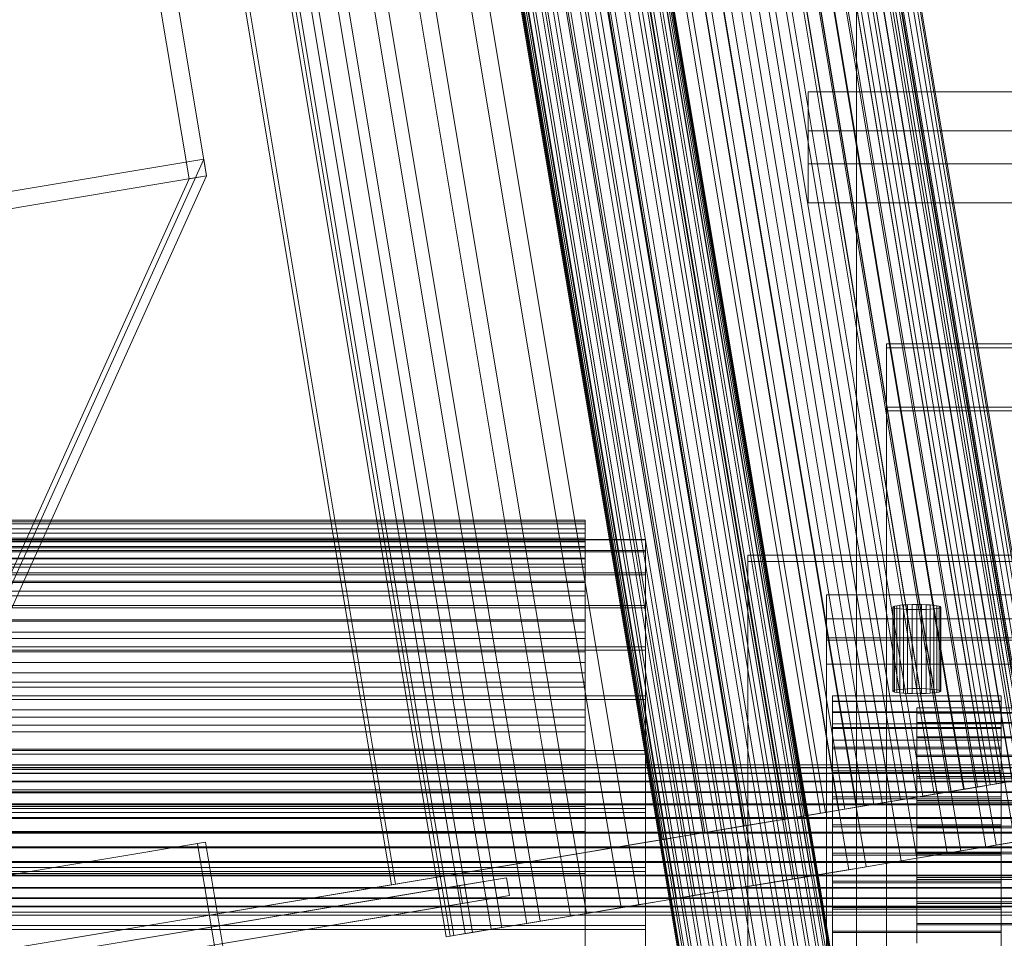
# Model space of a CAD drawing. Header units: millimetres. Extents: x -2233 to 61924, y -68080 to 6847.
# Tile 683 of 1056: x 27606 to 27769, y -16216 to -16064. Entities that reach past the tile are written whole.
import ezdxf

# ---------------------------------------------------------------- set-up
doc = ezdxf.new("R2010")
doc.units = ezdxf.units.MM
for name, color, linetype, lineweight in [('superior_C09', 7, 'Continuous', 0), ('superior_C09-C10', 7, 'Continuous', 0), ('superior_C10', 7, 'Continuous', 0)]:
    doc.layers.add(name, color=color, linetype=linetype, lineweight=lineweight)

msp = doc.modelspace()

# ---------------------------------------------------------------- linework, layer by layer
at = {"layer": 'superior_C09'}
for p, q in [((27745, -16381.628), (27745, -16003.716)), ((27745, -16004.972), (27745, -16382.884)), ((27737, -16087.987), (27737, -16076.053)), ((27737, -16076.053), (27787, -16076.053)), ((27737, -16076.053), (27737, -16082.544)), ((27787, -16082.544), (27737, -16082.544)), ((27737, -16082.544), (27737, -16094.478)), ((27787, -16087.987), (27737, -16087.987)), ((27737, -16087.987), (27737, -16094.478)), ((27737, -16094.478), (27787, -16094.478)), ((27750, -18157.053), (27750, -16117.822)), ((27750, -16117.822), (27775, -16117.822)), ((27750, -16117.822), (27750, -16118.451)), ((27775, -16118.451), (27750, -16118.451)), ((27750, -16118.451), (27750, -18157.681)), ((27750, -18167.522), (27750, -16128.291)), ((27750, -16128.291), (27775, -16128.291)), ((27750, -16128.291), (27750, -16128.919)), ((27775, -16128.919), (27750, -16128.919)), ((27750, -16128.919), (27750, -18168.15)), ((27700, -16147.018), (27300, -16147.018)), ((27700, -16147.291), (27300, -16147.291)), ((27700, -16150.017), (27700, -16147.018)), ((27700, -16147.018), (27700, -16147.651)), ((27700, -16147.291), (27700, -16147.018)), ((27700, -16150.275), (27700, -16147.291)), ((27700, -16148.466), (27700, -16147.291)), ((27700, -16147.651), (27300, -16147.651)), ((27700, -16148.466), (27300, -16148.466)), ((27700, -16150.614), (27700, -16147.651)), ((27700, -16147.651), (27700, -16149.18)), ((27700, -16151.383), (27700, -16148.466)), ((27700, -16150.523), (27700, -16148.466)), ((27710, -16150.209), (27290, -16150.209)), ((27290, -16150.275), (27710, -16150.275)), ((27700, -16149.18), (27300, -16149.18)), ((27300, -16150.017), (27700, -16150.017)), ((27300, -16150.275), (27700, -16150.275)), ((27700, -16150.523), (27300, -16150.523)), ((27300, -16150.614), (27700, -16150.614)), ((27700, -16152.057), (27700, -16149.18)), ((27700, -16149.18), (27700, -16151.579)), ((27700, -16150.614), (27700, -16150.017)), ((27700, -16150.017), (27700, -16150.275)), ((27700, -16150.275), (27700, -16151.383)), ((27700, -16153.324), (27700, -16150.523)), ((27700, -16153.427), (27700, -16150.523)), ((27700, -16152.057), (27700, -16150.614)), ((27710, -16150.209), (27710, -16152.057)), ((27710, -16150.275), (27710, -16150.209)), ((27710, -16152.251), (27710, -16150.275)), ((27710, -16152.057), (27290, -16152.057)), ((27710, -16152.251), (27290, -16152.251)), ((27300, -16151.383), (27700, -16151.383)), ((27700, -16151.579), (27300, -16151.579)), ((27300, -16152.057), (27700, -16152.057)), ((27700, -16151.383), (27700, -16153.324)), ((27700, -16154.32), (27700, -16151.579)), ((27700, -16151.579), (27700, -16154.806)), ((27700, -16154.32), (27700, -16152.057)), ((27710, -16152.057), (27710, -16155.747)), ((27710, -16156.063), (27710, -16152.251)), ((27300, -16153.324), (27700, -16153.324)), ((27700, -16153.427), (27300, -16153.427)), ((27700, -16153.324), (27700, -16156.063)), ((27700, -16156.063), (27700, -16153.427)), ((27700, -16157.127), (27700, -16153.427)), ((27727, -16242.345), (27727, -16152.84)), ((27727, -16152.84), (27783, -16152.84)), ((27727, -16152.84), (27727, -16153.886)), ((27783, -16153.886), (27727, -16153.886)), ((27727, -16153.886), (27727, -16243.392)), ((27300, -16154.32), (27700, -16154.32)), ((27700, -16154.806), (27300, -16154.806)), ((27700, -16157.364), (27700, -16154.32)), ((27700, -16157.364), (27700, -16154.806)), ((27700, -16154.806), (27700, -16158.806)), ((27710, -16155.747), (27290, -16155.747)), ((27710, -16156.063), (27290, -16156.063)), ((27300, -16156.063), (27700, -16156.063)), ((27700, -16157.127), (27300, -16157.127)), ((27700, -16156.063), (27700, -16159.554)), ((27700, -16159.554), (27700, -16157.127)), ((27700, -16161.561), (27700, -16157.127)), ((27710, -16155.747), (27710, -16161.138)), ((27710, -16161.563), (27710, -16156.063)), ((27300, -16157.364), (27700, -16157.364)), ((27700, -16158.806), (27300, -16158.806)), ((27700, -16161.138), (27700, -16157.364)), ((27700, -16161.138), (27700, -16158.806)), ((27700, -16158.806), (27700, -16163.511)), ((27300, -16159.554), (27700, -16159.554)), ((27700, -16159.554), (27700, -16163.737)), ((27740, -16163.36), (27740, -16159.382)), ((27740, -16159.382), (27840, -16159.382)), ((27740, -16159.382), (27740, -16166.92)), ((27710, -16161.138), (27290, -16161.138)), ((27710, -16161.563), (27290, -16161.563)), ((27300, -16161.138), (27700, -16161.138)), ((27700, -16161.561), (27300, -16161.561)), ((27700, -16165.577), (27700, -16161.138)), ((27700, -16163.737), (27700, -16161.561)), ((27700, -16166.652), (27700, -16161.561)), ((27710, -16161.138), (27710, -16168.022)), ((27710, -16168.54), (27710, -16161.563)), ((27751.077, -16161.342), (27751, -16161.424)), ((27751, -16161.424), (27751.077, -16161.505)), ((27751, -16161.424), (27751, -16175.347)), ((27751.304, -16161.263), (27751.077, -16161.342)), ((27751.077, -16175.265), (27751.077, -16161.342)), ((27751.077, -16161.505), (27751.304, -16161.584)), ((27751.077, -16175.428), (27751.077, -16161.505)), ((27751.674, -16161.191), (27751.304, -16161.263)), ((27751.304, -16175.186), (27751.304, -16161.263)), ((27751.304, -16161.584), (27751.674, -16161.656)), ((27751.304, -16175.507), (27751.304, -16161.584)), ((27752.172, -16161.128), (27751.674, -16161.191)), ((27751.674, -16175.114), (27751.674, -16161.191)), ((27751.674, -16161.656), (27752.172, -16161.72)), ((27751.674, -16175.579), (27751.674, -16161.656)), ((27752.778, -16161.075), (27752.172, -16161.128)), ((27752.172, -16175.051), (27752.172, -16161.128)), ((27752.172, -16161.72), (27752.778, -16161.772)), ((27752.172, -16175.643), (27752.172, -16161.72)), ((27753.469, -16161.037), (27752.778, -16161.075)), ((27752.778, -16174.999), (27752.778, -16161.075)), ((27752.778, -16161.772), (27753.469, -16161.811)), ((27752.778, -16175.695), (27752.778, -16161.772)), ((27754.22, -16161.013), (27753.469, -16161.037)), ((27753.469, -16174.96), (27753.469, -16161.037)), ((27753.469, -16161.811), (27754.22, -16161.834)), ((27753.469, -16175.734), (27753.469, -16161.811)), ((27755, -16161.005), (27754.22, -16161.013)), ((27754.22, -16174.936), (27754.22, -16161.013)), ((27754.22, -16161.834), (27755, -16161.842)), ((27754.22, -16175.757), (27754.22, -16161.834)), ((27755.78, -16161.013), (27755, -16161.005)), ((27755, -16174.928), (27755, -16161.005)), ((27755, -16161.842), (27755.78, -16161.834)), ((27755, -16175.765), (27755, -16161.842)), ((27756.531, -16161.037), (27755.78, -16161.013)), ((27755.78, -16174.936), (27755.78, -16161.013)), ((27755.78, -16161.834), (27756.531, -16161.811)), ((27755.78, -16175.757), (27755.78, -16161.834)), ((27757.222, -16161.075), (27756.531, -16161.037)), ((27756.531, -16174.96), (27756.531, -16161.037)), ((27756.531, -16161.811), (27757.222, -16161.772)), ((27756.531, -16175.734), (27756.531, -16161.811)), ((27757.828, -16161.128), (27757.222, -16161.075)), ((27757.222, -16174.999), (27757.222, -16161.075)), ((27757.222, -16161.772), (27757.828, -16161.72)), ((27757.222, -16175.695), (27757.222, -16161.772)), ((27758.326, -16161.191), (27757.828, -16161.128)), ((27757.828, -16175.051), (27757.828, -16161.128)), ((27757.828, -16161.72), (27758.326, -16161.656)), ((27757.828, -16175.643), (27757.828, -16161.72)), ((27758.696, -16161.263), (27758.326, -16161.191)), ((27758.326, -16175.114), (27758.326, -16161.191)), ((27758.326, -16161.656), (27758.696, -16161.584)), ((27758.326, -16175.579), (27758.326, -16161.656)), ((27758.923, -16161.342), (27758.696, -16161.263)), ((27758.696, -16175.186), (27758.696, -16161.263)), ((27758.696, -16161.584), (27758.923, -16161.505)), ((27758.696, -16175.507), (27758.696, -16161.584)), ((27759, -16161.424), (27758.923, -16161.342)), ((27758.923, -16175.265), (27758.923, -16161.342)), ((27758.923, -16161.505), (27759, -16161.424)), ((27758.923, -16175.428), (27758.923, -16161.505)), ((27759, -16175.347), (27759, -16161.424)), ((27700, -16163.511), (27300, -16163.511)), ((27300, -16163.737), (27700, -16163.737)), ((27700, -16165.577), (27700, -16163.511)), ((27700, -16163.511), (27700, -16168.841)), ((27700, -16163.737), (27700, -16168.54)), ((27840, -16163.36), (27740, -16163.36)), ((27740, -16163.36), (27740, -16170.898)), ((27300, -16165.577), (27700, -16165.577)), ((27700, -16166.652), (27300, -16166.652)), ((27700, -16170.604), (27700, -16165.577)), ((27700, -16168.54), (27700, -16166.652)), ((27700, -16172.315), (27700, -16166.652)), ((27740, -16246.061), (27740, -16166.501)), ((27740, -16166.501), (27840, -16166.501)), ((27740, -16166.501), (27740, -16166.92)), ((27840, -16166.92), (27740, -16166.92)), ((27740, -16166.92), (27740, -16170.898)), ((27740, -16166.92), (27740, -16246.48)), ((27710, -16168.022), (27290, -16168.022)), ((27710, -16168.54), (27290, -16168.54)), ((27300, -16168.54), (27700, -16168.54)), ((27700, -16168.54), (27700, -16173.882)), ((27710, -16168.022), (27710, -16176.135)), ((27710, -16176.726), (27710, -16168.54)), ((27700, -16168.841), (27300, -16168.841)), ((27700, -16170.604), (27700, -16168.841)), ((27700, -16168.841), (27700, -16174.703)), ((27300, -16170.604), (27700, -16170.604)), ((27700, -16176.135), (27700, -16170.604)), ((27740, -16170.898), (27840, -16170.898)), ((27700, -16172.315), (27300, -16172.315)), ((27700, -16173.882), (27700, -16172.315)), ((27700, -16178.451), (27700, -16172.315)), ((27300, -16173.882), (27700, -16173.882)), ((27700, -16174.703), (27300, -16174.703)), ((27700, -16173.882), (27700, -16179.67)), ((27700, -16176.135), (27700, -16174.703)), ((27700, -16174.703), (27700, -16180.999)), ((27751.304, -16175.186), (27751.674, -16175.114)), ((27751.674, -16175.114), (27752.172, -16175.051)), ((27752.172, -16175.051), (27752.778, -16174.999)), ((27752.778, -16174.999), (27753.469, -16174.96)), ((27753.469, -16174.96), (27754.22, -16174.936)), ((27754.22, -16174.936), (27755, -16174.928)), ((27755, -16174.928), (27755.78, -16174.936)), ((27755.78, -16174.936), (27756.531, -16174.96)), ((27756.531, -16174.96), (27757.222, -16174.999)), ((27757.222, -16174.999), (27757.828, -16175.051)), ((27757.828, -16175.051), (27758.326, -16175.114)), ((27758.326, -16175.114), (27758.696, -16175.186)), ((27710, -16176.135), (27290, -16176.135)), ((27710, -16176.726), (27290, -16176.726)), ((27300, -16176.135), (27700, -16176.135)), ((27700, -16182.074), (27700, -16176.135)), ((27710, -16176.135), (27710, -16185.165)), ((27710, -16185.807), (27710, -16176.726)), ((27741, -16176.987), (27741, -16176.1)), ((27741, -16176.1), (27741, -16176.132)), ((27769, -16176.1), (27741, -16176.1)), ((27741, -16176.132), (27741, -16177.081)), ((27741, -16176.132), (27769, -16176.132)), ((27751, -16175.347), (27751.077, -16175.265)), ((27751.077, -16175.428), (27751, -16175.347)), ((27751.077, -16175.265), (27751.304, -16175.186)), ((27751.304, -16175.507), (27751.077, -16175.428)), ((27751.674, -16175.579), (27751.304, -16175.507)), ((27752.172, -16175.643), (27751.674, -16175.579)), ((27752.778, -16175.695), (27752.172, -16175.643)), ((27753.469, -16175.734), (27752.778, -16175.695)), ((27754.22, -16175.757), (27753.469, -16175.734)), ((27755, -16175.765), (27754.22, -16175.757)), ((27755.78, -16175.757), (27755, -16175.765)), ((27756.531, -16175.734), (27755.78, -16175.757)), ((27757.222, -16175.695), (27756.531, -16175.734)), ((27757.828, -16175.643), (27757.222, -16175.695)), ((27758.326, -16175.579), (27757.828, -16175.643)), ((27758.696, -16175.507), (27758.326, -16175.579)), ((27758.696, -16175.186), (27758.923, -16175.265)), ((27758.923, -16175.428), (27758.696, -16175.507)), ((27758.923, -16175.265), (27759, -16175.347)), ((27759, -16175.347), (27758.923, -16175.428)), ((27769, -16176.1), (27769, -16176.987)), ((27769, -16176.132), (27769, -16176.1)), ((27769, -16177.081), (27769, -16176.132)), ((27741, -16178.759), (27741, -16176.987)), ((27769, -16176.987), (27741, -16176.987)), ((27741, -16177.081), (27741, -16178.91)), ((27769, -16177.081), (27741, -16177.081)), ((27755, -16178.905), (27755, -16178.092)), ((27755, -16178.092), (27755, -16178.121)), ((27835, -16178.092), (27755, -16178.092)), ((27755, -16178.121), (27755, -16178.991)), ((27755, -16178.121), (27835, -16178.121)), ((27769, -16176.987), (27769, -16178.759)), ((27769, -16178.91), (27769, -16177.081)), ((27700, -16178.451), (27300, -16178.451)), ((27300, -16179.67), (27700, -16179.67)), ((27700, -16179.67), (27700, -16178.451)), ((27700, -16184.955), (27700, -16178.451)), ((27700, -16179.67), (27700, -16185.807)), ((27741, -16181.346), (27741, -16178.759)), ((27769, -16178.759), (27741, -16178.759)), ((27741, -16178.91), (27741, -16181.55)), ((27769, -16178.91), (27741, -16178.91)), ((27755, -16180.529), (27755, -16178.905)), ((27835, -16178.905), (27755, -16178.905)), ((27755, -16178.991), (27755, -16180.668)), ((27835, -16178.991), (27755, -16178.991)), ((27769, -16178.759), (27769, -16181.346)), ((27769, -16181.55), (27769, -16178.91)), ((27700, -16180.999), (27300, -16180.999)), ((27700, -16182.074), (27700, -16180.999)), ((27700, -16180.999), (27700, -16187.619)), ((27741, -16216.54), (27741, -16180.738)), ((27741, -16180.738), (27769, -16180.738)), ((27741, -16180.738), (27741, -16183.46)), ((27741, -16184.651), (27741, -16181.346)), ((27769, -16181.346), (27741, -16181.346)), ((27741, -16181.55), (27741, -16184.899)), ((27769, -16181.55), (27741, -16181.55)), ((27755, -16182.901), (27755, -16180.529)), ((27835, -16180.529), (27755, -16180.529)), ((27755, -16180.668), (27755, -16183.088)), ((27835, -16180.668), (27755, -16180.668)), ((27769, -16180.738), (27769, -16216.54)), ((27769, -16180.738), (27769, -16183.46)), ((27769, -16181.346), (27769, -16184.651)), ((27769, -16184.899), (27769, -16181.55)), ((27300, -16182.074), (27700, -16182.074)), ((27700, -16188.32), (27700, -16182.074)), ((27755, -16185.93), (27755, -16182.901)), ((27835, -16182.901), (27755, -16182.901)), ((27755, -16183.088), (27755, -16186.158)), ((27835, -16183.088), (27755, -16183.088)), ((27700, -16184.955), (27300, -16184.955)), ((27700, -16185.807), (27700, -16184.955)), ((27700, -16191.717), (27700, -16184.955)), ((27769, -16183.46), (27741, -16183.46)), ((27741, -16183.46), (27741, -16219.262)), ((27741, -16188.545), (27741, -16184.651)), ((27769, -16184.651), (27741, -16184.651)), ((27741, -16184.899), (27741, -16188.829)), ((27769, -16184.899), (27741, -16184.899)), ((27769, -16219.262), (27769, -16183.46)), ((27769, -16184.651), (27769, -16188.545)), ((27769, -16188.829), (27769, -16184.899)), ((27710, -16185.165), (27290, -16185.165)), ((27710, -16185.807), (27290, -16185.807)), ((27300, -16185.807), (27700, -16185.807)), ((27700, -16185.807), (27700, -16192.186)), ((27710, -16185.165), (27710, -16194.766)), ((27710, -16195.433), (27710, -16185.807)), ((27755, -16189.499), (27755, -16185.93)), ((27835, -16185.93), (27755, -16185.93)), ((27755, -16186.158), (27755, -16189.76)), ((27835, -16186.158), (27755, -16186.158)), ((27805, -16187.552), (27195, -16187.552)), ((27195, -16187.569), (27805, -16187.569)), ((27805, -16188.014), (27195, -16188.014)), ((27805, -16188.063), (27195, -16188.063)), ((27700, -16187.619), (27300, -16187.619)), ((27700, -16188.32), (27700, -16187.619)), ((27700, -16187.619), (27700, -16194.452)), ((27805, -16188.937), (27195, -16188.937)), ((27805, -16189.016), (27195, -16189.016)), ((27300, -16188.32), (27700, -16188.32)), ((27700, -16194.766), (27700, -16188.32)), ((27741, -16192.879), (27741, -16188.545)), ((27769, -16188.545), (27741, -16188.545)), ((27741, -16188.829), (27741, -16193.187)), ((27769, -16188.829), (27741, -16188.829)), ((27755, -16193.473), (27755, -16189.499)), ((27835, -16189.499), (27755, -16189.499)), ((27755, -16189.76), (27755, -16193.755)), ((27835, -16189.76), (27755, -16189.76)), ((27769, -16188.545), (27769, -16192.879)), ((27769, -16193.187), (27769, -16188.829)), ((27805, -16190.284), (27195, -16190.284)), ((27805, -16190.391), (27195, -16190.391)), ((27805, -16192.006), (27195, -16192.006)), ((27805, -16192.135), (27195, -16192.135)), ((27700, -16191.717), (27300, -16191.717)), ((27300, -16192.186), (27700, -16192.186)), ((27700, -16192.186), (27700, -16191.717)), ((27700, -16198.621), (27700, -16191.717)), ((27700, -16192.186), (27700, -16198.699)), ((27741, -16197.488), (27741, -16192.879)), ((27769, -16192.879), (27741, -16192.879)), ((27769, -16192.879), (27769, -16197.488)), ((27805, -16194.034), (27195, -16194.034)), ((27805, -16194.182), (27195, -16194.182)), ((27300, -16194.452), (27700, -16194.452)), ((27700, -16194.452), (27700, -18094.452)), ((27700, -16194.452), (27700, -16194.766)), ((27741, -16193.187), (27741, -16197.808)), ((27769, -16193.187), (27741, -16193.187)), ((27755, -16197.697), (27755, -16193.473)), ((27835, -16193.473), (27755, -16193.473)), ((27755, -16193.755), (27755, -16197.99)), ((27835, -16193.755), (27755, -16193.755)), ((27769, -16197.808), (27769, -16193.187)), ((27805, -16196.291), (27195, -16196.291)), ((27710, -16194.766), (27290, -16194.766)), ((27710, -16195.433), (27290, -16195.433)), ((27700, -16194.766), (27300, -16194.766)), ((27700, -18094.766), (27700, -16194.766)), ((27710, -16194.766), (27710, -16204.567)), ((27710, -16205.234), (27710, -16195.433)), ((27805, -16196.452), (27195, -16196.452)), ((27741, -16202.192), (27741, -16197.488)), ((27769, -16197.488), (27741, -16197.488)), ((27741, -16197.808), (27741, -16202.512)), ((27769, -16197.808), (27741, -16197.808)), ((27755, -16202.01), (27755, -16197.697)), ((27835, -16197.697), (27755, -16197.697)), ((27755, -16197.99), (27755, -16202.303)), ((27835, -16197.99), (27755, -16197.99)), ((27769, -16197.488), (27769, -16202.192)), ((27769, -16202.512), (27769, -16197.808)), ((27805, -16198.691), (27195, -16198.691)), ((27805, -16198.858), (27195, -16198.858)), ((27700, -16198.621), (27300, -16198.621)), ((27300, -16198.699), (27700, -16198.699)), ((27700, -16198.699), (27700, -16198.621)), ((27700, -16205.548), (27700, -16198.621)), ((27700, -16198.699), (27700, -16205.234)), ((27805, -16201.142), (27195, -16201.142)), ((27805, -16201.309), (27195, -16201.309)), ((27741, -16206.813), (27741, -16202.192)), ((27769, -16202.192), (27741, -16202.192)), ((27741, -16202.512), (27741, -16207.121)), ((27769, -16202.512), (27741, -16202.512)), ((27755, -16206.245), (27755, -16202.01)), ((27835, -16202.01), (27755, -16202.01)), ((27755, -16202.303), (27755, -16206.527)), ((27835, -16202.303), (27755, -16202.303)), ((27769, -16202.192), (27769, -16206.813)), ((27769, -16207.121), (27769, -16202.512)), ((27805, -16203.548), (27195, -16203.548)), ((27805, -16203.709), (27195, -16203.709)), ((27805, -16205.818), (27195, -16205.818)), ((27805, -16205.966), (27195, -16205.966)), ((27710, -16204.567), (27290, -16204.567)), ((27710, -16205.234), (27290, -16205.234)), ((27300, -16205.234), (27700, -16205.234)), ((27700, -16205.548), (27300, -16205.548)), ((27700, -16205.234), (27700, -18105.234)), ((27700, -16205.234), (27700, -16205.548)), ((27700, -18105.548), (27700, -16205.548)), ((27710, -16204.567), (27710, -16214.193)), ((27710, -16214.835), (27710, -16205.234)), ((27741, -16211.171), (27741, -16206.813)), ((27769, -16206.813), (27741, -16206.813)), ((27741, -16207.121), (27741, -16211.455)), ((27769, -16207.121), (27741, -16207.121)), ((27755, -16210.24), (27755, -16206.245)), ((27835, -16206.245), (27755, -16206.245)), ((27755, -16206.527), (27755, -16210.501)), ((27835, -16206.527), (27755, -16206.527)), ((27769, -16206.813), (27769, -16211.171)), ((27769, -16211.455), (27769, -16207.121)), ((27805, -16207.865), (27195, -16207.865)), ((27805, -16207.994), (27195, -16207.994)), ((27805, -16209.609), (27195, -16209.609)), ((27805, -16209.716), (27195, -16209.716)), ((27805, -16210.984), (27195, -16210.984)), ((27805, -16211.063), (27195, -16211.063)), ((27755, -16213.842), (27755, -16210.24)), ((27835, -16210.24), (27755, -16210.24)), ((27755, -16210.501), (27755, -16214.07)), ((27835, -16210.501), (27755, -16210.501)), ((27805, -16211.937), (27195, -16211.937)), ((27805, -16211.986), (27195, -16211.986)), ((27805, -16212.431), (27195, -16212.431)), ((27805, -16212.448), (27195, -16212.448)), ((27741, -16215.101), (27741, -16211.171)), ((27769, -16211.171), (27741, -16211.171)), ((27741, -16211.455), (27741, -16215.349)), ((27769, -16211.455), (27741, -16211.455)), ((27769, -16211.171), (27769, -16215.101)), ((27769, -16215.349), (27769, -16211.455)), ((27710, -16214.193), (27290, -16214.193)), ((27710, -16214.193), (27710, -16223.274)), ((27755, -16216.912), (27755, -16213.842)), ((27835, -16213.842), (27755, -16213.842)), ((27755, -16214.07), (27755, -16217.099)), ((27835, -16214.07), (27755, -16214.07)), ((27710, -16214.835), (27290, -16214.835)), ((27710, -16223.865), (27710, -16214.835)), ((27741, -16218.45), (27741, -16215.101)), ((27769, -16215.101), (27741, -16215.101)), ((27741, -16215.349), (27741, -16218.654)), ((27769, -16215.349), (27741, -16215.349)), ((27769, -16215.101), (27769, -16218.45)), ((27769, -16218.654), (27769, -16215.349))]:
    msp.add_line(p, q, dxfattribs=at)
at = {"layer": 'superior_C09-C10'}
for p, q in [((27634.381, -16090.489), (27616.297, -15981.986)), ((27619.189, -15981.503), (27637.273, -16090.007)), ((27380.347, -16129.969), (27636.81, -16087.225)), ((27636.81, -16087.225), (27596.733, -16175.869)), ((27637.273, -16090.007), (27636.81, -16087.225)), ((27637.273, -16090.007), (27380.811, -16132.751)), ((27597.196, -16178.651), (27637.273, -16090.007)), ((27634.381, -16090.489), (27637.273, -16090.007)), ((27594.304, -16179.133), (27634.381, -16090.489))]:
    msp.add_line(p, q, dxfattribs=at)
at = {"layer": 'superior_C10'}
for p, q in [((27670.088, -15796.468), (27753.932, -16299.529)), ((27670.242, -15796.442), (27754.086, -16299.503)), ((27670.402, -15796.416), (27754.245, -16299.477)), ((27660.095, -15798.133), (27743.939, -16301.194)), ((27660.87, -15798.004), (27744.713, -16301.065)), ((27662.43, -15797.744), (27746.273, -16300.805)), ((27663.159, -15797.623), (27747.002, -16300.684)), ((27664.597, -15797.383), (27748.44, -16300.444)), ((27665.253, -15797.274), (27749.097, -16300.335)), ((27666.513, -15797.064), (27750.357, -16300.125)), ((27667.071, -15796.971), (27750.915, -16300.032)), ((27668.106, -15796.798), (27751.949, -16299.859)), ((27668.544, -15796.725), (27752.388, -16299.786)), ((27669.313, -15796.597), (27753.156, -16299.658)), ((27669.615, -15796.547), (27753.458, -16299.608)), ((27650.903, -15799.665), (27734.747, -16302.726)), ((27651.56, -15799.556), (27735.403, -16302.617)), ((27652.998, -15799.316), (27736.841, -16302.377)), ((27653.727, -15799.195), (27737.57, -16302.256)), ((27655.287, -15798.935), (27739.13, -16301.996)), ((27656.061, -15798.806), (27739.905, -16301.867)), ((27657.683, -15798.535), (27741.527, -16301.596)), ((27658.473, -15798.404), (27742.317, -16301.465)), ((27645.755, -15800.523), (27729.598, -16303.584)), ((27645.914, -15800.497), (27729.758, -16303.558)), ((27729.912, -16303.532), (27646.068, -15800.471)), ((27646.542, -15800.392), (27730.385, -16303.453)), ((27646.844, -15800.342), (27730.687, -16303.403)), ((27647.612, -15800.214), (27731.456, -16303.275)), ((27648.051, -15800.141), (27731.894, -16303.202)), ((27649.085, -15799.968), (27732.929, -16303.029)), ((27649.643, -15799.875), (27733.487, -16302.936)), ((27719.843, -15884.486), (27772.45, -16200.132)), ((27721.735, -15884.17), (27774.343, -16199.816)), ((27722.351, -15884.068), (27774.959, -16199.714)), ((27722.991, -15883.961), (27775.598, -16199.607)), ((27709.669, -15886.181), (27762.277, -16201.828)), ((27713.806, -15885.492), (27766.413, -16201.138)), ((27715.56, -15885.2), (27768.168, -16200.846)), ((27718.634, -15884.687), (27771.242, -16200.333)), ((27699.77, -15887.831), (27752.377, -16203.477)), ((27702.396, -15887.394), (27755.003, -16203.04)), ((27707.436, -15886.554), (27760.044, -16202.2)), ((27691.101, -15889.276), (27743.709, -16204.922)), ((27694.019, -15888.79), (27746.627, -16204.436)), ((27681.764, -15890.832), (27734.372, -16206.478)), ((27684.862, -15890.316), (27737.469, -16205.962)), ((27672.117, -15892.44), (27724.725, -16208.086)), ((27675.275, -15891.914), (27727.883, -16207.56)), ((27662.531, -15894.038), (27715.138, -16209.684)), ((27665.628, -15893.522), (27718.236, -16209.168)), ((27721.463, -15894.354), (27770.783, -16190.272)), ((27770.831, -16190.264), (27721.511, -15894.346)), ((27771.846, -16190.095), (27722.526, -15894.177)), ((27722.944, -15894.107), (27772.264, -16190.025)), ((27772.699, -16189.953), (27723.379, -15894.034)), ((27773.315, -16189.85), (27723.995, -15893.932)), ((27724.281, -15893.884), (27773.601, -16189.802)), ((27773.745, -16189.778), (27724.426, -15893.86)), ((27773.952, -16189.744), (27724.632, -15893.826)), ((27725.357, -15893.705), (27774.677, -16189.623)), ((27726.262, -15893.554), (27775.581, -16189.472)), ((27726.915, -15893.445), (27776.234, -16189.363)), ((27727.371, -15893.369), (27776.691, -16189.287)), ((27727.59, -15893.333), (27776.91, -16189.251)), ((27653.373, -15895.564), (27705.981, -16211.21)), ((27656.291, -15895.078), (27708.899, -16210.724)), ((27711.051, -15896.089), (27760.37, -16192.007)), ((27760.68, -16191.956), (27711.361, -15896.038)), ((27762.762, -16191.609), (27713.443, -15895.69)), ((27713.522, -15895.677), (27762.841, -16191.595)), ((27764.769, -16191.274), (27715.45, -15895.356)), ((27715.729, -15895.309), (27765.049, -16191.228)), ((27766.524, -16190.982), (27717.204, -15895.064)), ((27717.856, -15894.955), (27767.176, -16190.873)), ((27768.172, -16190.707), (27718.853, -15894.789)), ((27719.716, -15894.645), (27769.036, -16190.563)), ((27769.569, -16190.474), (27720.249, -15894.556)), ((27644.997, -15896.96), (27697.604, -16212.606)), ((27647.623, -15896.523), (27700.23, -16212.169)), ((27750.733, -16193.613), (27701.414, -15897.695)), ((27702.978, -15897.435), (27752.298, -16193.353)), ((27753.359, -16193.176), (27704.04, -15897.258)), ((27705.762, -15896.971), (27755.081, -16192.889)), ((27755.975, -16192.74), (27706.655, -15896.822)), ((27708.534, -15896.509), (27757.854, -16192.427)), ((27758.349, -16192.344), (27709.029, -15896.426)), ((27631.832, -15899.154), (27684.44, -16214.8)), ((27633.587, -15898.862), (27686.194, -16214.508)), ((27637.723, -15898.172), (27690.331, -16213.819)), ((27639.956, -15897.8), (27692.564, -16213.446)), ((27742, -16195.069), (27692.681, -15899.151)), ((27693.721, -15898.977), (27743.041, -16194.896)), ((27745.046, -16194.561), (27695.726, -15898.643)), ((27696.949, -15898.439), (27746.269, -16194.358)), ((27747.878, -16194.089), (27698.559, -15898.171)), ((27699.952, -15897.939), (27749.272, -16193.857)), ((27624.402, -15900.393), (27677.009, -16216.039)), ((27625.041, -15900.286), (27677.649, -16215.932)), ((27678.265, -16215.83), (27625.657, -15900.184)), ((27627.55, -15899.868), (27680.157, -16215.514)), ((27628.758, -15899.667), (27681.366, -16215.313)), ((27732.728, -16196.614), (27683.408, -15900.696)), ((27683.892, -15900.616), (27733.212, -16196.534)), ((27686.506, -15900.18), (27735.825, -16196.098)), ((27736.495, -16195.987), (27687.176, -15900.068)), ((27739.01, -16195.567), (27689.69, -15899.649)), ((27690.551, -15899.506), (27739.871, -16195.424)), ((27726.308, -16197.684), (27676.989, -15901.766)), ((27677.087, -15901.75), (27726.407, -16197.668)), ((27663.505, -15904.013), (27712.824, -16199.932)), ((27713.494, -16199.82), (27664.175, -15903.902)), ((27670.253, -15902.889), (27719.572, -16198.807)), ((27719.86, -16198.759), (27670.54, -15902.841)), ((27618.581, -15911.501), (27667.901, -16207.419)), ((27668.571, -16207.307), (27619.251, -15911.389)), ((27760.37, -16192.007), (27765.049, -16191.228)), ((27760.68, -16191.956), (27764.769, -16191.274)), ((27766.524, -16190.982), (27762.762, -16191.609)), ((27765.049, -16191.228), (27762.762, -16191.609)), ((27767.176, -16190.873), (27762.841, -16191.595)), ((27764.769, -16191.274), (27768.172, -16190.707)), ((27767.176, -16190.873), (27764.769, -16191.274)), ((27765.049, -16191.228), (27769.036, -16190.563)), ((27769.569, -16190.474), (27766.524, -16190.982)), ((27769.036, -16190.563), (27766.524, -16190.982)), ((27770.783, -16190.272), (27767.176, -16190.873)), ((27768.172, -16190.707), (27770.831, -16190.264)), ((27770.783, -16190.272), (27768.172, -16190.707)), ((27769.036, -16190.563), (27772.264, -16190.025)), ((27749.272, -16193.857), (27755.081, -16192.889)), ((27750.733, -16193.613), (27755.975, -16192.74)), ((27757.854, -16192.427), (27752.298, -16193.353)), ((27758.349, -16192.344), (27753.359, -16193.176)), ((27755.081, -16192.889), (27753.359, -16193.176)), ((27755.081, -16192.889), (27760.37, -16192.007)), ((27755.975, -16192.74), (27760.68, -16191.956)), ((27757.854, -16192.427), (27755.975, -16192.74)), ((27762.841, -16191.595), (27757.854, -16192.427)), ((27762.762, -16191.609), (27758.349, -16192.344)), ((27760.37, -16192.007), (27758.349, -16192.344)), ((27762.841, -16191.595), (27760.68, -16191.956)), ((27739.01, -16195.567), (27745.046, -16194.561)), ((27746.269, -16194.358), (27739.871, -16195.424)), ((27747.878, -16194.089), (27742, -16195.069)), ((27743.041, -16194.896), (27749.272, -16193.857)), ((27745.046, -16194.561), (27750.733, -16193.613)), ((27746.269, -16194.358), (27745.046, -16194.561)), ((27752.298, -16193.353), (27746.269, -16194.358)), ((27753.359, -16193.176), (27747.878, -16194.089)), ((27749.272, -16193.857), (27747.878, -16194.089)), ((27752.298, -16193.353), (27750.733, -16193.613)), ((27735.825, -16196.098), (19035.825, -17646.098)), ((19036.495, -17645.987), (27736.495, -16195.987)), ((27732.728, -16196.614), (27739.01, -16195.567)), ((27739.871, -16195.424), (27733.212, -16196.534)), ((27742, -16195.069), (27735.825, -16196.098)), ((27735.825, -16196.098), (27736.495, -16195.987)), ((27736.495, -16195.987), (27743.041, -16194.896)), ((27739.871, -16195.424), (27739.01, -16195.567)), ((27743.041, -16194.896), (27742, -16195.069)), ((27726.407, -16197.668), (27719.572, -16198.807)), ((27719.86, -16198.759), (27726.308, -16197.684)), ((27726.308, -16197.684), (27732.728, -16196.614)), ((27726.407, -16197.668), (27726.308, -16197.684)), ((27733.212, -16196.534), (27726.407, -16197.668)), ((27733.212, -16196.534), (27732.728, -16196.614)), ((27719.572, -16198.807), (27712.824, -16199.932)), ((27713.494, -16199.82), (27719.86, -16198.759)), ((27719.572, -16198.807), (27719.86, -16198.759)), ((27712.824, -16199.932), (19012.824, -17649.932)), ((19013.494, -17649.82), (27713.494, -16199.82)), ((19127.921, -17618.583), (27635.764, -16200.609)), ((27637.104, -16200.386), (19129.261, -17618.36)), ((27637.104, -16200.386), (27635.764, -16200.609)), ((27635.764, -16200.609), (27649.41, -16282.48)), ((27650.749, -16282.257), (27637.104, -16200.386)), ((27712.824, -16199.932), (27713.494, -16199.82)), ((27766.413, -16201.138), (27760.044, -16202.2)), ((27762.277, -16201.828), (27768.168, -16200.846)), ((27771.242, -16200.333), (27766.413, -16201.138)), ((27768.168, -16200.846), (27772.45, -16200.132)), ((27760.044, -16202.2), (27752.377, -16203.477)), ((27755.003, -16203.04), (27762.277, -16201.828)), ((27737.469, -16205.962), (27746.627, -16204.436)), ((27752.377, -16203.477), (27743.709, -16204.922)), ((27746.627, -16204.436), (27755.003, -16203.04)), ((27727.883, -16207.56), (27737.469, -16205.962)), ((27743.709, -16204.922), (27734.372, -16206.478)), ((19094.471, -17638.351), (27679.177, -16207.567)), ((27686.993, -16206.264), (19102.287, -17637.049)), ((27667.901, -16207.419), (19102.41, -17635.001)), ((19103.08, -17634.889), (27668.571, -16207.307)), ((27667.901, -16207.419), (27668.571, -16207.307)), ((27686.993, -16206.264), (27679.177, -16207.567)), ((27679.177, -16207.567), (27679.67, -16210.526)), ((27687.486, -16209.224), (27686.993, -16206.264)), ((27718.236, -16209.168), (27727.883, -16207.56)), ((27734.372, -16206.478), (27724.725, -16208.086)), ((19102.78, -17640.008), (27687.486, -16209.224)), ((27679.67, -16210.526), (27687.486, -16209.224)), ((27708.899, -16210.724), (27718.236, -16209.168)), ((27724.725, -16208.086), (27715.138, -16209.684)), ((27679.67, -16210.526), (19094.964, -17641.311)), ((27700.23, -16212.169), (27708.899, -16210.724)), ((27715.138, -16209.684), (27705.981, -16211.21)), ((27697.604, -16212.606), (27690.331, -16213.819)), ((27692.564, -16213.446), (27700.23, -16212.169)), ((27705.981, -16211.21), (27697.604, -16212.606)), ((27690.331, -16213.819), (27684.44, -16214.8)), ((27686.194, -16214.508), (27692.564, -16213.446)), ((27677.009, -16216.039), (27678.265, -16215.83)), ((27677.649, -16215.932), (27677.009, -16216.039)), ((27680.157, -16215.514), (27677.649, -16215.932)), ((27678.265, -16215.83), (27681.366, -16215.313)), ((27684.44, -16214.8), (27680.157, -16215.514)), ((27681.366, -16215.313), (27686.194, -16214.508))]:
    msp.add_line(p, q, dxfattribs=at)

doc.saveas('drawing.dxf')
